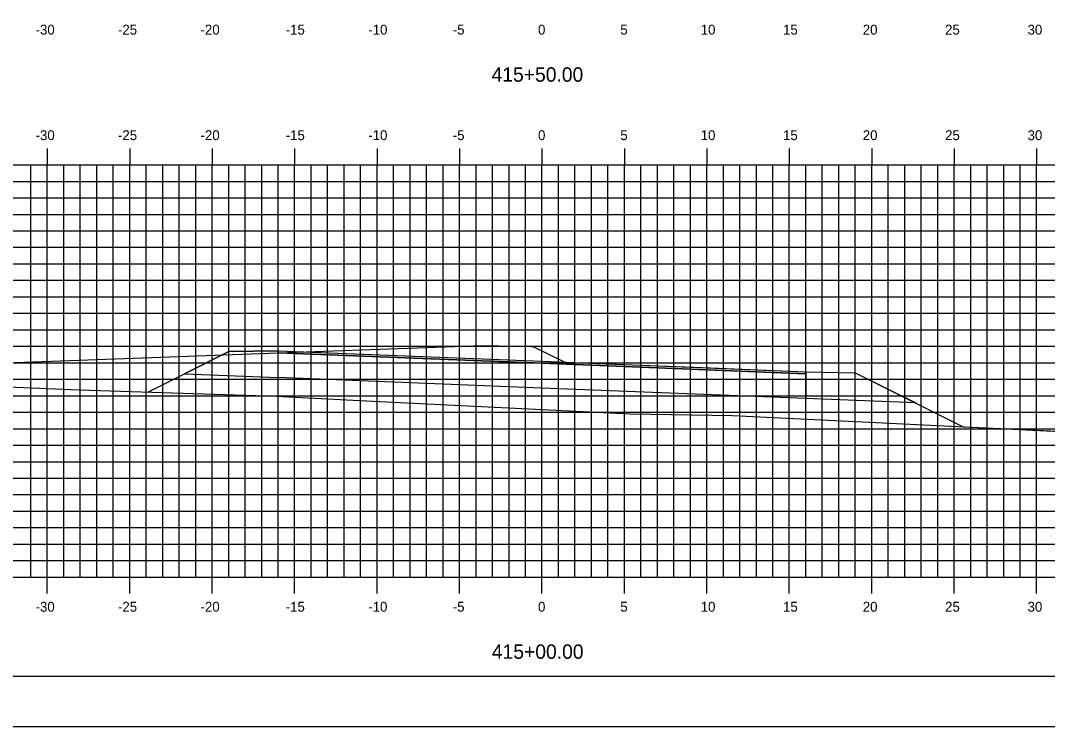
# Model space of a CAD drawing. Extents: x 1168600 to 1177589, y 610178 to 611246.
# Drawn here: x 1172936.2 to 1172998.5, y 610900.5 to 610943.3 of the extents above; entities that cross this region are included whole.
import ezdxf

# ---------------------------------------------------------------- set-up
doc = ezdxf.new("R2010")
doc.units = 0
for name, color, linetype in [('_Construction', 7, 'Continuous'), ('_Station Equation', 7, 'Continuous'), ('D_Roadway_Edge_TW', 7, 'Continuous'), ('D_Roadway_SubGrade', 7, 'Continuous'), ('D_Text_Standard', 7, 'Continuous'), ('DIMENSIONS', 7, 'Continuous'), ('H_V ANNOTATION', 7, 'Continuous'), ('MAJOR', 7, 'Continuous'), ('MATCH LINES', 7, 'Continuous'), ('MINOR', 7, 'Continuous')]:
    doc.layers.add(name, color=color, linetype=linetype)

msp = doc.modelspace()

# ---------------------------------------------------------------- linework, layer by layer
at = {"layer": '_Construction'}
msp.add_line((1172892.828, 610903.596), (1173052.828, 610903.596), dxfattribs=at)
msp.add_lwpolyline([(1172884.735, 610900.537), (1173054.735, 610900.537), (1173054.735, 611010.537), (1172884.735, 611010.537)], close=True, dxfattribs=at)
at = {"layer": '_Station Equation'}
for points in [[(1172897.828, 610925.167), (1172907.911, 610922.342), (1172914.352, 610921.754), (1172917.783, 610921.37), (1172932.066, 610921.278), (1172939.751, 610920.948), (1172951.731, 610920.565), (1172956.349, 610920.329), (1172973.176, 610919.502), (1172979.386, 610919.394), (1173002.565, 610918.268), (1173005.689, 610918.136), (1173006.898, 610918.044), (1173016.525, 610917.116), (1173035.396, 610923.912), (1173037.649, 610924.524), (1173037.821, 610924.623), (1173037.828, 610924.625)], [(1172933.098, 610922.505), (1172948.003, 610923.054), (1172948.512, 610923.073), (1172957.983, 610923.422), (1172964.234, 610923.651), (1172967.18, 610923.585), (1172967.272, 610923.583), (1172969.123, 610922.664), (1172969.198, 610922.627), (1172969.201, 610922.627), (1172969.249, 610922.631), (1172969.276, 610922.63), (1172970.023, 610922.6), (1172970.028, 610922.6), (1172970.667, 610922.574), (1172977.563, 610922.299), (1172983.828, 610922.048), (1172986.828, 610921.988), (1172989.409, 610920.697), (1172993.374, 610918.715), (1172993.425, 610918.712), (1172993.459, 610918.711), (1173005.689, 610918.136)]]:
    msp.add_lwpolyline(points, dxfattribs=at)
at = {"layer": 'D_Roadway_Edge_TW'}
msp.add_lwpolyline([(1172951.828, 610923.203), (1172951.828, 610923.328), (1172967.828, 610922.688), (1172983.828, 610922.048), (1172983.828, 610921.923), (1172967.828, 610922.563)], close=True, dxfattribs=at)
at = {"layer": 'D_Roadway_SubGrade'}
for points in [[(1172951.828, 610923.328), (1172948.828, 610923.268), (1172946.152, 610921.93), (1172951.828, 610921.703)], [(1172951.828, 610921.703), (1172951.828, 610923.203), (1172967.828, 610922.563), (1172983.828, 610921.923), (1172983.828, 610920.423), (1172967.828, 610921.063)], [(1172983.828, 610922.048), (1172986.828, 610921.988), (1172990.491, 610920.157), (1172983.828, 610920.423)]]:
    msp.add_lwpolyline(points, close=True, dxfattribs=at)
at = {"layer": 'D_Text_Standard'}
msp.add_lwpolyline([(1172943.921, 610920.815), (1172946.152, 610921.93), (1172948.828, 610923.268), (1172951.828, 610923.328), (1172967.828, 610922.688), (1172983.828, 610922.048), (1172986.828, 610921.988), (1172993.374, 610918.715)], dxfattribs=at)
at = {"layer": 'DIMENSIONS'}
msp.add_lwpolyline([(1172951.828, 610923.203), (1172951.828, 610923.203), (1172967.828, 610922.563), (1172983.828, 610921.923), (1172983.828, 610921.923), (1172967.828, 610922.563)], close=True, dxfattribs=at)
for points in [[(1172951.828, 610923.203), (1172951.828, 610923.203)], [(1172951.828, 610923.203), (1172951.828, 610923.203)], [(1172983.828, 610921.923), (1172983.828, 610921.923)], [(1172983.828, 610921.923), (1172983.828, 610921.923)]]:
    msp.add_lwpolyline(points, dxfattribs=at)
at = {"layer": 'MAJOR'}
for p, q in [((1172937.828, 610935.598), (1172937.828, 610934.596)), ((1172942.828, 610935.598), (1172942.828, 610934.596)), ((1172947.828, 610935.598), (1172947.828, 610934.596)), ((1172952.828, 610935.598), (1172952.828, 610934.596)), ((1172957.828, 610935.598), (1172957.828, 610934.596)), ((1172962.828, 610935.598), (1172962.828, 610934.596)), ((1172967.828, 610935.598), (1172967.828, 610934.596)), ((1172972.828, 610935.598), (1172972.828, 610934.596)), ((1172977.828, 610935.598), (1172977.828, 610934.596)), ((1172982.828, 610935.598), (1172982.828, 610934.596)), ((1172987.828, 610935.598), (1172987.828, 610934.596)), ((1172992.828, 610935.598), (1172992.828, 610934.596)), ((1172997.828, 610935.598), (1172997.828, 610934.596)), ((1172897.828, 610934.596), (1173037.828, 610934.596)), ((1172897.828, 610934.596), (1173037.828, 610934.596)), ((1172937.828, 610909.596), (1172937.828, 610934.596)), ((1172942.828, 610909.596), (1172942.828, 610934.596)), ((1172947.828, 610909.596), (1172947.828, 610934.596)), ((1172952.828, 610909.596), (1172952.828, 610934.596)), ((1172957.828, 610909.596), (1172957.828, 610934.596)), ((1172962.828, 610909.596), (1172962.828, 610934.596)), ((1172967.828, 610909.596), (1172967.828, 610934.596)), ((1172972.828, 610909.596), (1172972.828, 610934.596)), ((1172977.828, 610909.596), (1172977.828, 610934.596)), ((1172982.828, 610909.596), (1172982.828, 610934.596)), ((1172987.828, 610909.596), (1172987.828, 610934.596)), ((1172992.828, 610909.596), (1172992.828, 610934.596)), ((1172997.828, 610909.596), (1172997.828, 610934.596)), ((1172897.828, 610929.596), (1173037.828, 610929.596)), ((1172897.828, 610924.596), (1173037.828, 610924.596)), ((1172897.828, 610919.596), (1173037.828, 610919.596)), ((1172897.828, 610914.596), (1173037.828, 610914.596)), ((1172897.828, 610909.596), (1173037.828, 610909.596)), ((1172897.828, 610909.596), (1173037.828, 610909.596)), ((1172937.828, 610908.594), (1172937.828, 610909.596)), ((1172942.828, 610908.594), (1172942.828, 610909.596)), ((1172947.828, 610908.594), (1172947.828, 610909.596)), ((1172952.828, 610908.594), (1172952.828, 610909.596)), ((1172957.828, 610908.594), (1172957.828, 610909.596)), ((1172962.828, 610908.594), (1172962.828, 610909.596)), ((1172967.828, 610908.594), (1172967.828, 610909.596)), ((1172972.828, 610908.594), (1172972.828, 610909.596)), ((1172977.828, 610908.594), (1172977.828, 610909.596)), ((1172982.828, 610908.594), (1172982.828, 610909.596)), ((1172987.828, 610908.594), (1172987.828, 610909.596)), ((1172992.828, 610908.594), (1172992.828, 610909.596)), ((1172997.828, 610908.594), (1172997.828, 610909.596))]:
    msp.add_line(p, q, dxfattribs=at)
at = {"layer": 'MATCH LINES'}
for points in [[(1172951.828, 610923.328), (1172951.828, 610923.203)], [(1172983.828, 610922.048), (1172983.828, 610921.923)]]:
    msp.add_lwpolyline(points, dxfattribs=at)
at = {"layer": 'MINOR'}
for p, q in [((1172936.828, 610909.596), (1172936.828, 610934.596)), ((1172938.828, 610909.596), (1172938.828, 610934.596)), ((1172939.828, 610909.596), (1172939.828, 610934.596)), ((1172940.828, 610909.596), (1172940.828, 610934.596)), ((1172941.828, 610909.596), (1172941.828, 610934.596)), ((1172943.828, 610909.596), (1172943.828, 610934.596)), ((1172944.828, 610909.596), (1172944.828, 610934.596)), ((1172945.828, 610909.596), (1172945.828, 610934.596)), ((1172946.828, 610909.596), (1172946.828, 610934.596)), ((1172948.828, 610909.596), (1172948.828, 610934.596)), ((1172949.828, 610909.596), (1172949.828, 610934.596)), ((1172950.828, 610909.596), (1172950.828, 610934.596)), ((1172951.828, 610909.596), (1172951.828, 610934.596)), ((1172953.828, 610909.596), (1172953.828, 610934.596)), ((1172954.828, 610909.596), (1172954.828, 610934.596)), ((1172955.828, 610909.596), (1172955.828, 610934.596)), ((1172956.828, 610909.596), (1172956.828, 610934.596)), ((1172958.828, 610909.596), (1172958.828, 610934.596)), ((1172959.828, 610909.596), (1172959.828, 610934.596)), ((1172960.828, 610909.596), (1172960.828, 610934.596)), ((1172961.828, 610909.596), (1172961.828, 610934.596)), ((1172963.828, 610909.596), (1172963.828, 610934.596)), ((1172964.828, 610909.596), (1172964.828, 610934.596)), ((1172965.828, 610909.596), (1172965.828, 610934.596)), ((1172966.828, 610909.596), (1172966.828, 610934.596)), ((1172968.828, 610909.596), (1172968.828, 610934.596)), ((1172969.828, 610909.596), (1172969.828, 610934.596)), ((1172970.828, 610909.596), (1172970.828, 610934.596)), ((1172971.828, 610909.596), (1172971.828, 610934.596)), ((1172973.828, 610909.596), (1172973.828, 610934.596)), ((1172974.828, 610909.596), (1172974.828, 610934.596)), ((1172975.828, 610909.596), (1172975.828, 610934.596)), ((1172976.828, 610909.596), (1172976.828, 610934.596)), ((1172978.828, 610909.596), (1172978.828, 610934.596)), ((1172979.828, 610909.596), (1172979.828, 610934.596)), ((1172980.828, 610909.596), (1172980.828, 610934.596)), ((1172981.828, 610909.596), (1172981.828, 610934.596)), ((1172983.828, 610909.596), (1172983.828, 610934.596)), ((1172984.828, 610909.596), (1172984.828, 610934.596)), ((1172985.828, 610909.596), (1172985.828, 610934.596)), ((1172986.828, 610909.596), (1172986.828, 610934.596)), ((1172988.828, 610909.596), (1172988.828, 610934.596)), ((1172989.828, 610909.596), (1172989.828, 610934.596)), ((1172990.828, 610909.596), (1172990.828, 610934.596)), ((1172991.828, 610909.596), (1172991.828, 610934.596)), ((1172993.828, 610909.596), (1172993.828, 610934.596)), ((1172994.828, 610909.596), (1172994.828, 610934.596)), ((1172995.828, 610909.596), (1172995.828, 610934.596)), ((1172996.828, 610909.596), (1172996.828, 610934.596)), ((1172897.828, 610933.596), (1173037.828, 610933.596)), ((1172897.828, 610932.596), (1173037.828, 610932.596)), ((1172897.828, 610931.596), (1173037.828, 610931.596)), ((1172897.828, 610930.596), (1173037.828, 610930.596)), ((1172897.828, 610928.596), (1173037.828, 610928.596)), ((1172897.828, 610927.596), (1173037.828, 610927.596)), ((1172897.828, 610926.596), (1173037.828, 610926.596)), ((1172897.828, 610925.596), (1173037.828, 610925.596)), ((1172897.828, 610923.596), (1173037.828, 610923.596)), ((1172897.828, 610922.596), (1173037.828, 610922.596)), ((1172897.828, 610921.596), (1173037.828, 610921.596)), ((1172897.828, 610920.596), (1173037.828, 610920.596)), ((1172897.828, 610918.596), (1173037.828, 610918.596)), ((1172897.828, 610917.596), (1173037.828, 610917.596)), ((1172897.828, 610916.596), (1173037.828, 610916.596)), ((1172897.828, 610915.596), (1173037.828, 610915.596)), ((1172897.828, 610913.596), (1173037.828, 610913.596)), ((1172897.828, 610912.596), (1173037.828, 610912.596)), ((1172897.828, 610911.596), (1173037.828, 610911.596)), ((1172897.828, 610910.596), (1173037.828, 610910.596))]:
    msp.add_line(p, q, dxfattribs=at)

# ---------------------------------------------------------------- texts
at = {"layer": 'H_V ANNOTATION'}
for s, height, p in [('-30', 0.6, (1172937.116, 610942.496)), ('-25', 0.6, (1172942.113, 610942.496)), ('-20', 0.6, (1172947.121, 610942.496)), ('-15', 0.6, (1172952.285, 610942.496)), ('-10', 0.6, (1172957.293, 610942.496)), ('-5', 0.6, (1172962.418, 610942.496)), ('0', 0.6, (1172967.587, 610942.496)), ('5', 0.6, (1172972.579, 610942.496)), ('10', 0.6, (1172977.453, 610942.496)), ('15', 0.6, (1172982.445, 610942.496)), ('20', 0.6, (1172987.282, 610942.496)), ('25', 0.6, (1172992.274, 610942.496)), ('30', 0.6, (1172997.276, 610942.496)), ('415+50.00', 0.875, (1172964.769, 610939.639)), ('-30', 0.6, (1172937.116, 610936.096)), ('-25', 0.6, (1172942.113, 610936.096)), ('-20', 0.6, (1172947.121, 610936.096)), ('-15', 0.6, (1172952.285, 610936.096)), ('-10', 0.6, (1172957.293, 610936.096)), ('-5', 0.6, (1172962.418, 610936.096)), ('0', 0.6, (1172967.587, 610936.096)), ('5', 0.6, (1172972.579, 610936.096)), ('10', 0.6, (1172977.453, 610936.096)), ('15', 0.6, (1172982.445, 610936.096)), ('20', 0.6, (1172987.282, 610936.096)), ('25', 0.6, (1172992.274, 610936.096)), ('30', 0.6, (1172997.276, 610936.096)), ('-30', 0.6, (1172937.116, 610907.496)), ('-25', 0.6, (1172942.113, 610907.496)), ('-20', 0.6, (1172947.121, 610907.496)), ('-15', 0.6, (1172952.285, 610907.496)), ('-10', 0.6, (1172957.293, 610907.496)), ('-5', 0.6, (1172962.418, 610907.496)), ('0', 0.6, (1172967.587, 610907.496)), ('5', 0.6, (1172972.579, 610907.496)), ('10', 0.6, (1172977.453, 610907.496)), ('15', 0.6, (1172982.445, 610907.496)), ('20', 0.6, (1172987.282, 610907.496)), ('25', 0.6, (1172992.274, 610907.496)), ('30', 0.6, (1172997.276, 610907.496)), ('415+00.00', 0.875, (1172964.785, 610904.639))]:
    msp.add_text(s, height=height, dxfattribs=at).set_placement(p)

doc.saveas('drawing.dxf')
